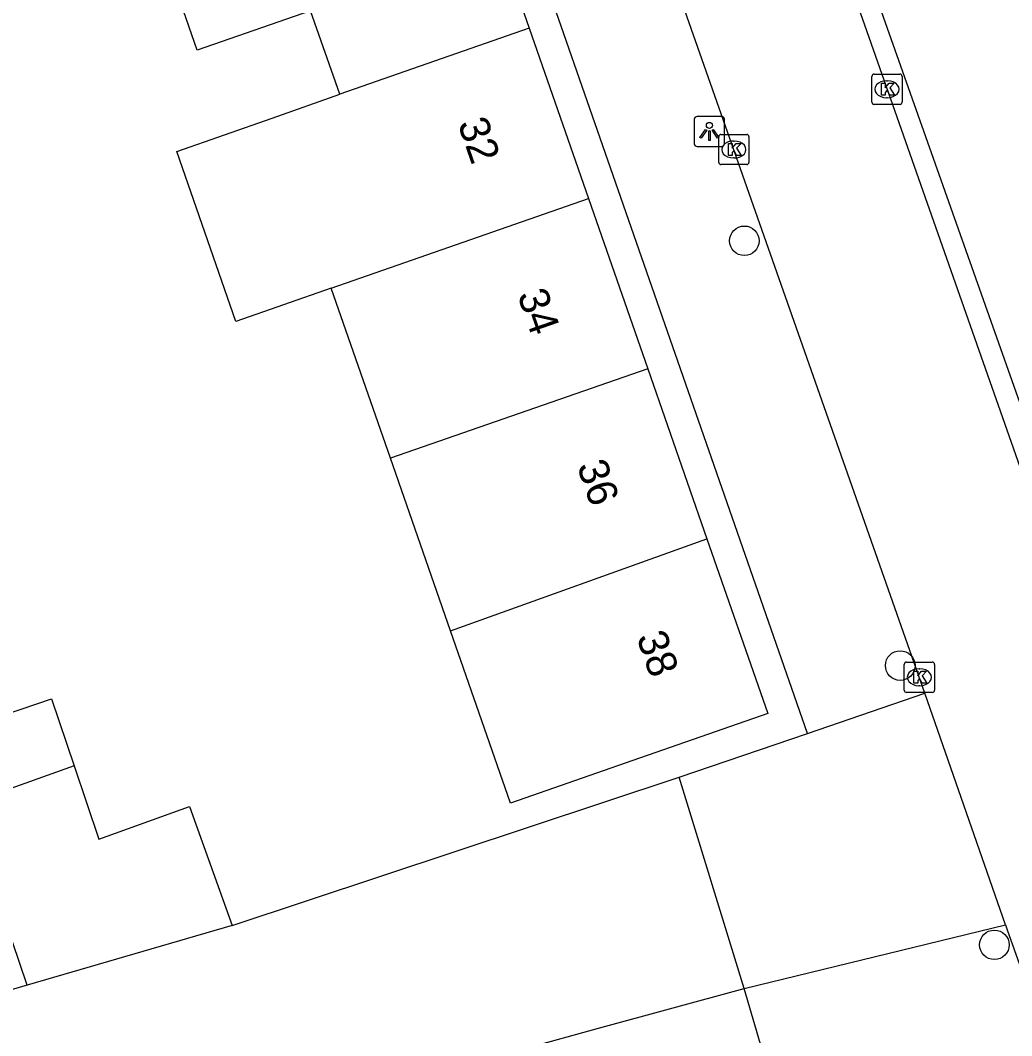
# Model space of a CAD drawing. Extents: x 159053 to 160041, y 380450 to 381422.
# Drawn here: x 159840.01 to 159872.82, y 381258.03 to 381291.62 of the extents above; entities that cross this region are included whole.
import ezdxf

# ---------------------------------------------------------------- set-up
doc = ezdxf.new("R2010")
doc.units = 0
for name, color, linetype in [('IMGEO_Boom', 7, 'Continuous'), ('IMGEO_Kolk', 7, 'Continuous'), ('IMGEO_Lichtpunt', 7, 'Continuous'), ('IMGEO_Pand', 7, 'Continuous'), ('IMGEO_Pand_nummerreeks', 7, 'Continuous'), ('IMGEO_Rijbaan_lokaal_open', 7, 'Continuous'), ('IMGEO_Voetpad_open', 7, 'Continuous')]:
    doc.layers.add(name, color=color, linetype=linetype)

msp = doc.modelspace()

# ---------------------------------------------------------------- linework, layer by layer
at = {"layer": 'IMGEO_Boom'}
for centre in [(159863.97, 381284.328), (159869.128, 381270.274), (159872.244, 381261.034)]:
    msp.add_circle(centre, 0.489, dxfattribs=at)
at = {"layer": 'IMGEO_Kolk'}
for p, q in [((159868.264, 381289.843), (159869.116, 381289.843)), ((159868.189, 381288.917), (159868.189, 381289.769)), ((159868.677, 381289.623), (159868.702, 381289.623)), ((159869.19, 381289.769), (159869.19, 381288.917)), ((159869.116, 381288.843), (159868.264, 381288.843)), ((159868.7, 381289.063), (159868.675, 381289.063)), ((159863.196, 381287.849), (159864.048, 381287.849)), ((159863.121, 381286.923), (159863.121, 381287.775)), ((159863.609, 381287.629), (159863.634, 381287.629)), ((159864.122, 381287.775), (159864.122, 381286.923)), ((159864.048, 381286.849), (159863.196, 381286.849)), ((159863.632, 381287.069), (159863.607, 381287.069)), ((159869.337, 381270.387), (159870.189, 381270.387)), ((159869.262, 381269.461), (159869.262, 381270.313)), ((159869.75, 381270.167), (159869.775, 381270.167)), ((159870.263, 381270.313), (159870.263, 381269.461)), ((159870.189, 381269.387), (159869.337, 381269.387)), ((159869.773, 381269.607), (159869.748, 381269.607))]:
    msp.add_line(p, q, dxfattribs=at)
for points in [[(159868.264, 381289.843), (159869.116, 381289.843)], [(159868.189, 381288.917), (159868.189, 381289.769)], [(159868.51, 381289.543), (159868.633, 381289.543), (159868.633, 381289.392), (159868.763, 381289.543), (159868.927, 381289.543), (159868.781, 381289.392), (159868.934, 381289.143), (159868.782, 381289.143), (159868.697, 381289.307), (159868.633, 381289.24), (159868.633, 381289.143), (159868.51, 381289.143), (159868.51, 381289.543)], [(159869.19, 381289.769), (159869.19, 381288.917)], [(159869.116, 381288.843), (159868.264, 381288.843)], [(159863.196, 381287.849), (159864.048, 381287.849)], [(159863.121, 381286.923), (159863.121, 381287.775)], [(159863.442, 381287.549), (159863.565, 381287.549), (159863.565, 381287.398), (159863.695, 381287.549), (159863.859, 381287.549), (159863.713, 381287.398), (159863.866, 381287.149), (159863.714, 381287.149), (159863.629, 381287.313), (159863.565, 381287.246), (159863.565, 381287.149), (159863.442, 381287.149), (159863.442, 381287.549)], [(159864.122, 381287.775), (159864.122, 381286.923)], [(159864.048, 381286.849), (159863.196, 381286.849)], [(159869.337, 381270.387), (159870.189, 381270.387)], [(159869.262, 381269.461), (159869.262, 381270.313)], [(159869.583, 381270.087), (159869.706, 381270.087), (159869.706, 381269.936), (159869.836, 381270.087), (159870, 381270.087), (159869.854, 381269.936), (159870.007, 381269.687), (159869.855, 381269.687), (159869.77, 381269.851), (159869.706, 381269.784), (159869.706, 381269.687), (159869.583, 381269.687), (159869.583, 381270.087)], [(159870.263, 381270.313), (159870.263, 381269.461)], [(159870.189, 381269.387), (159869.337, 381269.387)]]:
    msp.add_lwpolyline(points, dxfattribs=at)
for centre, start, end in [((159868.266, 381289.767), 91.552, 178.448), ((159868.266, 381289.767), 91.552, 178.448), ((159869.114, 381289.767), 1.552, 88.448), ((159869.114, 381289.767), 1.552, 88.448), ((159868.266, 381288.919), 181.552, 268.448), ((159868.266, 381288.919), 181.552, 268.448), ((159869.114, 381288.919), 271.552, 358.448), ((159869.114, 381288.919), 271.552, 358.448), ((159863.198, 381287.773), 91.552, 178.448), ((159863.198, 381287.773), 91.552, 178.448), ((159864.046, 381287.773), 1.552, 88.448), ((159864.046, 381287.773), 1.552, 88.448), ((159863.198, 381286.925), 181.552, 268.448), ((159863.198, 381286.925), 181.552, 268.448), ((159864.046, 381286.925), 271.552, 358.448), ((159864.046, 381286.925), 271.552, 358.448), ((159869.339, 381270.311), 91.552, 178.448), ((159869.339, 381270.311), 91.552, 178.448), ((159870.187, 381270.311), 1.552, 88.448), ((159870.187, 381270.311), 1.552, 88.448), ((159869.339, 381269.463), 181.552, 268.448), ((159869.339, 381269.463), 181.552, 268.448), ((159870.187, 381269.463), 271.552, 358.448), ((159870.187, 381269.463), 271.552, 358.448)]:
    msp.add_arc(centre, 0.0765, start, end, dxfattribs=at)
for centre, major_axis, ratio, start_param, end_param in [((159868.676, 381289.343), (-0.387, 0.002), 0.722429, 4.712389, 7.853982), ((159868.701, 381289.343), (-0.39, 0.002), 0.717154, 1.570796, 4.712389), ((159863.608, 381287.349), (-0.387, 0.002), 0.722429, 4.712389, 7.853982), ((159863.633, 381287.349), (-0.39, 0.002), 0.717154, 1.570796, 4.712389), ((159869.749, 381269.887), (-0.387, 0.002), 0.722429, 4.712389, 7.853982), ((159869.774, 381269.887), (-0.39, 0.002), 0.717154, 1.570796, 4.712389)]:
    msp.add_ellipse(centre, major_axis=major_axis, ratio=ratio, start_param=start_param, end_param=end_param, dxfattribs=at)
at = {"layer": 'IMGEO_Lichtpunt'}
for p, q in [((159862.313, 381288.348), (159862.313, 381287.541)), ((159862.313, 381288.348), (159862.313, 381287.541)), ((159863.215, 381288.443), (159862.407, 381288.443)), ((159863.215, 381288.443), (159862.407, 381288.443)), ((159863.309, 381287.541), (159863.309, 381288.348)), ((159863.309, 381287.541), (159863.309, 381288.348)), ((159862.407, 381287.447), (159863.215, 381287.447)), ((159862.407, 381287.447), (159863.215, 381287.447))]:
    msp.add_line(p, q, dxfattribs=at)
for points in [[(159862.687, 381288.012), (159862.726, 381287.984), (159862.538, 381287.722), (159862.5, 381287.749), (159862.687, 381288.012)], [(159862.789, 381287.964), (159862.836, 381287.964), (159862.836, 381287.642), (159862.789, 381287.642), (159862.789, 381287.964)], [(159862.899, 381287.984), (159862.937, 381288.011), (159863.124, 381287.749), (159863.085, 381287.721), (159862.899, 381287.984)]]:
    msp.add_lwpolyline(points, dxfattribs=at)
msp.add_circle((159862.812, 381288.146), 0.0994, dxfattribs=at)
for centre, start, end in [((159862.407, 381288.348), 90, 180), ((159862.407, 381288.348), 90, 180), ((159863.215, 381288.348), 0, 90), ((159863.215, 381288.348), 0, 90), ((159862.407, 381287.541), 180, 270), ((159862.407, 381287.541), 180, 270), ((159863.215, 381287.541), 270, 0), ((159863.215, 381287.541), 270, 360)]:
    msp.add_arc(centre, 0.0946, start, end, dxfattribs=at)
at = {"layer": 'IMGEO_Pand'}
for points in [[(159854.891, 381296.991), (159856.852, 381291.358)], [(159850.578, 381289.175), (159849.615, 381291.942), (159845.863, 381290.636), (159844.867, 381293.499)], [(159856.852, 381291.358), (159850.578, 381289.175)], [(159856.852, 381291.358), (159858.812, 381285.728)], [(159850.295, 381282.761), (159847.142, 381281.663), (159845.184, 381287.287), (159848.337, 381288.385), (159850.578, 381289.175)], [(159850.295, 381282.761), (159858.812, 381285.728)], [(159858.812, 381285.728), (159860.772, 381280.096)], [(159852.255, 381277.131), (159850.295, 381282.761)], [(159860.772, 381280.096), (159852.255, 381277.131)], [(159860.772, 381280.096), (159862.733, 381274.463)], [(159854.243, 381271.421), (159852.255, 381277.131)], [(159862.733, 381274.463), (159864.743, 381268.691), (159860.022, 381267.047), (159856.225, 381265.726), (159854.243, 381271.421)], [(159854.243, 381271.421), (159862.733, 381274.463)], [(159837.435, 381267.952), (159841.042, 381269.168), (159841.788, 381266.958)], [(159841.788, 381266.958), (159838.204, 381265.674)], [(159841.788, 381266.958), (159842.606, 381264.532), (159845.604, 381265.61), (159847.02, 381261.671)], [(159840.233, 381259.703), (159838.999, 381263.316), (159838.204, 381265.674)], [(159847.02, 381261.671), (159840.233, 381259.703)], [(159854.356, 381256.959), (159859.145, 381258.272), (159863.967, 381259.594)], [(159871.213, 381234.834), (159866.775, 381250), (159863.967, 381259.594)]]:
    msp.add_lwpolyline(points, dxfattribs=at)
at = {"layer": 'IMGEO_Rijbaan_lokaal_open'}
for points in [[(159855.174, 381328.062), (159858.732, 381317.819), (159865.164, 381299.396), (159878.295, 381262.039), (159881.183, 381253.968)], [(159869.947, 381269.364), (159859.664, 381298.606), (159854.038, 381314.734), (159850.188, 381325.535)], [(159872.608, 381261.691), (159869.947, 381269.364)], [(159847.02, 381261.671), (159861.813, 381266.578)], [(159863.967, 381259.594), (159861.813, 381266.578)], [(159872.608, 381261.691), (159872.662, 381261.536), (159876.265, 381251.425), (159876.8, 381250), (159876.946, 381249.726)], [(159840.233, 381259.703), (159838.144, 381259.097)]]:
    msp.add_lwpolyline(points, dxfattribs=at)
at = {"layer": 'IMGEO_Voetpad_open'}
for points in [[(159866.054, 381268.031), (159845.998, 381325.639)], [(159875.405, 381272.416), (159875.312, 381272.68), (159865.712, 381299.816), (159861.594, 381311.417)], [(159866.054, 381268.031), (159869.947, 381269.364)], [(159861.813, 381266.578), (159866.054, 381268.031)], [(159863.967, 381259.594), (159872.608, 381261.691)]]:
    msp.add_lwpolyline(points, dxfattribs=at)

# ---------------------------------------------------------------- texts
at = {"layer": 'IMGEO_Pand_nummerreeks'}
for s, rotation, p in [('32', 289.1939, (159854.476, 381288.207)), ('34', 289.1953, (159856.448, 381282.543)), ('36', 289.1953, (159858.418, 381276.883)), ('38', 289.1953, (159860.39, 381271.22))]:
    msp.add_text(s, height=1, rotation=rotation, dxfattribs=at).set_placement(p)

doc.saveas('drawing.dxf')
